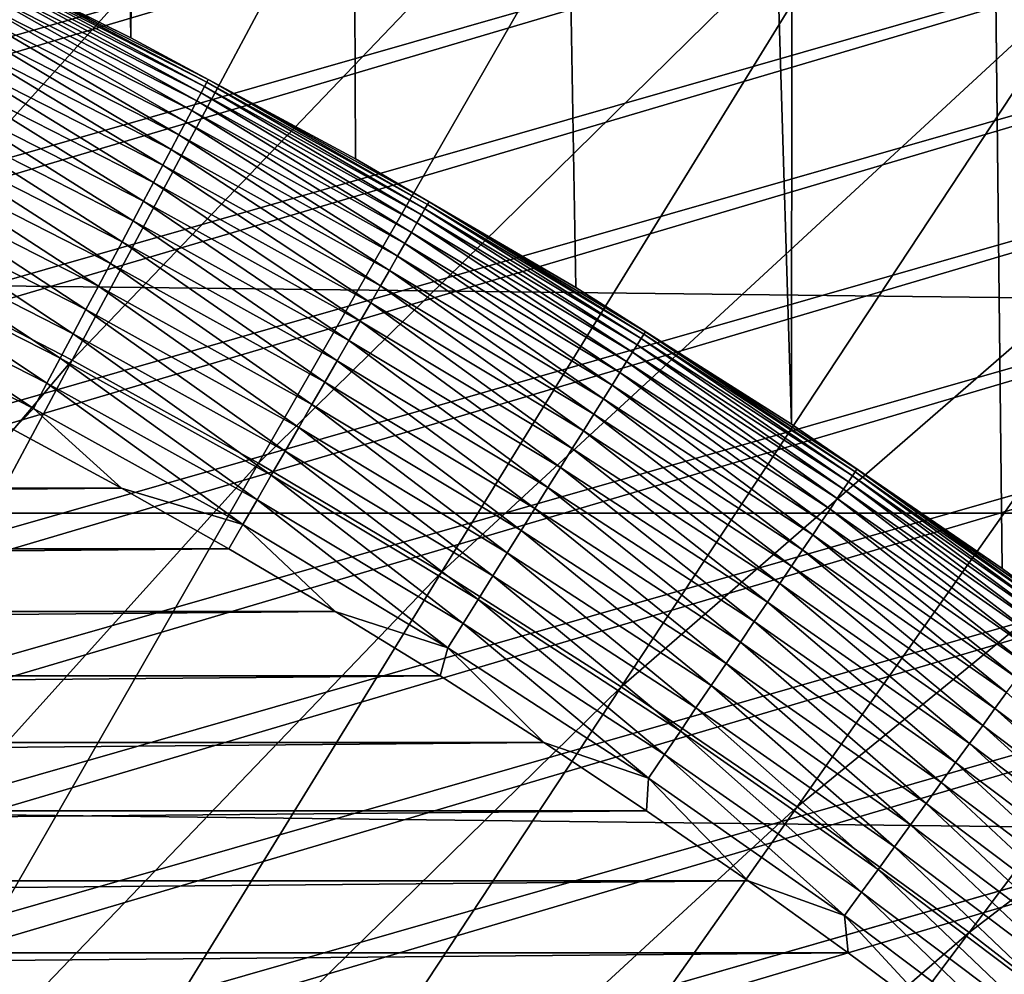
# Model space of a CAD drawing. Header units: millimetres. Extents: x -50 to 50, y -50 to 50.
# Tile 395 of 562: x 4 to 5.2, y 6.8 to 8. Entities that reach past the tile are written whole.
import ezdxf

# ---------------------------------------------------------------- set-up
doc = ezdxf.new("R2010")
doc.units = ezdxf.units.MM
doc.header["$LTSCALE"] = 65.185185
for name, color, linetype in [('1', 7, 'CONTINUOUS'), ('2', 7, 'CONTINUOUS'), ('25', 7, 'CONTINUOUS'), ('3', 7, 'CONTINUOUS'), ('36', 7, 'CONTINUOUS'), ('4', 7, 'CONTINUOUS'), ('89', 7, 'CONTINUOUS')]:
    doc.layers.add(name, color=color, linetype=linetype)

msp = doc.modelspace()

# ---------------------------------------------------------------- linework, layer by layer
at = {"layer": '1', "color": 7, "linetype": 'Continuous', "true_color": 0xf5f5f5}
for points in [[(-28.117, 8.062), (28.297, 7.4054), (-28.297, 7.4054), (-28.117, 8.062)], [(28.117, 8.062), (28.297, 7.4054), (-28.117, 8.062), (28.117, 8.062)], [(-28.297, 7.4054), (28.4617, 6.7451), (-28.4617, 6.7451), (-28.297, 7.4054)], [(28.297, 7.4054), (28.4617, 6.7451), (-28.297, 7.4054), (28.297, 7.4054)]]:
    msp.add_3dface(points, dxfattribs=at)
at = {"layer": '2', "color": 7, "linetype": 'Continuous', "true_color": 0xf5f5f5}
for points in [[(3.8435, 8.138, 4.3), (4.1283, 7.9973, 4.3), (3.6366, 29.0231, 4.3), (3.8435, 8.138, 4.3)], [(3.6366, 29.0231, 4.3), (4.1283, 7.9973, 4.3), (4.3054, 28.9314, 4.3), (3.6366, 29.0231, 4.3)], [(4.1283, 7.9973, 4.3), (4.408, 7.8467, 4.3), (4.3054, 28.9314, 4.3), (4.1283, 7.9973, 4.3)], [(4.6822, 7.6862, 4.3), (4.9505, 7.5162, 4.3), (4.3054, 28.9314, 4.3), (4.6822, 7.6862, 4.3)], [(4.3054, 28.9314, 4.3), (4.9505, 7.5162, 4.3), (4.972, 28.8243, 4.3), (4.3054, 28.9314, 4.3)], [(4.408, 7.8467, 4.3), (4.6822, 7.6862, 4.3), (4.3054, 28.9314, 4.3), (4.408, 7.8467, 4.3)], [(4.9505, 7.5162, 4.3), (5.2127, 7.3367, 4.3), (4.972, 28.8243, 4.3), (4.9505, 7.5162, 4.3)], [(5.2127, 7.3367, 4.3), (5.4683, 7.1482, 4.3), (4.972, 28.8243, 4.3), (5.2127, 7.3367, 4.3)], [(4.972, 28.8243, 4.3), (5.4683, 7.1482, 4.3), (5.6358, 28.7019, 4.3), (4.972, 28.8243, 4.3)]]:
    msp.add_3dface(points, dxfattribs=at)
at = {"layer": '25', "color": 7, "linetype": 'Continuous', "true_color": 0xf5f5f5}
for points in [[(4.1283, 7.9973, 10.2), (3.8435, 8.138, 10.2), (3.9448, 8.088, 10.2357), (4.1283, 7.9973, 10.2)], [(3.9364, 8.0709, 10.341), (4.2157, 7.9286, 10.341), (3.9403, 8.0789, 10.3064), (3.9364, 8.0709, 10.341)], [(3.9403, 8.0789, 10.3064), (4.2199, 7.9364, 10.3064), (3.9431, 8.0846, 10.2712), (3.9403, 8.0789, 10.3064)], [(3.9403, 8.0789, 10.3064), (4.2157, 7.9286, 10.341), (4.2199, 7.9364, 10.3064), (3.9403, 8.0789, 10.3064)], [(3.9431, 8.0846, 10.2712), (4.2229, 7.942, 10.2712), (3.9448, 8.088, 10.2357), (3.9431, 8.0846, 10.2712)], [(3.9431, 8.0846, 10.2712), (4.2199, 7.9364, 10.3064), (4.2229, 7.942, 10.2712), (3.9431, 8.0846, 10.2712)], [(3.9448, 8.088, 10.2357), (4.2229, 7.942, 10.2712), (4.2246, 7.9454, 10.2357), (3.9448, 8.088, 10.2357)], [(4.1283, 7.9973, 10.2), (3.9448, 8.088, 10.2357), (4.2246, 7.9454, 10.2357), (4.1283, 7.9973, 10.2)], [(3.9315, 8.0608, 10.3749), (4.2104, 7.9186, 10.3749), (3.9364, 8.0709, 10.341), (3.9315, 8.0608, 10.3749)], [(3.9364, 8.0709, 10.341), (4.2104, 7.9186, 10.3749), (4.2157, 7.9286, 10.341), (3.9364, 8.0709, 10.341)], [(3.9255, 8.0485, 10.4079), (4.204, 7.9066, 10.4079), (3.9315, 8.0608, 10.3749), (3.9255, 8.0485, 10.4079)], [(3.9315, 8.0608, 10.3749), (4.204, 7.9066, 10.4079), (4.2104, 7.9186, 10.3749), (3.9315, 8.0608, 10.3749)], [(3.9185, 8.0341, 10.4398), (4.1965, 7.8924, 10.4398), (3.9255, 8.0485, 10.4079), (3.9185, 8.0341, 10.4398)], [(3.9255, 8.0485, 10.4079), (4.1965, 7.8924, 10.4398), (4.204, 7.9066, 10.4079), (3.9255, 8.0485, 10.4079)], [(3.9105, 8.0177, 10.4705), (4.1879, 7.8763, 10.4705), (3.9185, 8.0341, 10.4398), (3.9105, 8.0177, 10.4705)], [(3.9185, 8.0341, 10.4398), (4.1879, 7.8763, 10.4705), (4.1965, 7.8924, 10.4398), (3.9185, 8.0341, 10.4398)], [(3.9015, 7.9994, 10.4999), (4.1783, 7.8583, 10.4999), (3.9105, 8.0177, 10.4705), (3.9015, 7.9994, 10.4999)], [(3.9105, 8.0177, 10.4705), (4.1783, 7.8583, 10.4999), (4.1879, 7.8763, 10.4705), (3.9105, 8.0177, 10.4705)], [(3.8917, 7.9792, 10.5277), (4.1678, 7.8385, 10.5277), (3.9015, 7.9994, 10.4999), (3.8917, 7.9792, 10.5277)], [(3.9015, 7.9994, 10.4999), (4.1678, 7.8385, 10.5277), (4.1783, 7.8583, 10.4999), (3.9015, 7.9994, 10.4999)], [(4.408, 7.8466, 10.2), (4.1283, 7.9973, 10.2), (4.2246, 7.9454, 10.2357), (4.408, 7.8466, 10.2)], [(3.881, 7.9573, 10.5538), (4.1564, 7.817, 10.5538), (3.8917, 7.9792, 10.5277), (3.881, 7.9573, 10.5538)], [(3.8917, 7.9792, 10.5277), (4.1564, 7.817, 10.5538), (4.1678, 7.8385, 10.5277), (3.8917, 7.9792, 10.5277)], [(3.8696, 7.9338, 10.5781), (4.1441, 7.7939, 10.5781), (3.881, 7.9573, 10.5538), (3.8696, 7.9338, 10.5781)], [(3.881, 7.9573, 10.5538), (4.1441, 7.7939, 10.5781), (4.1564, 7.817, 10.5538), (3.881, 7.9573, 10.5538)], [(4.2229, 7.942, 10.2712), (4.4975, 7.7898, 10.2712), (4.2246, 7.9454, 10.2357), (4.2229, 7.942, 10.2712)], [(4.2246, 7.9454, 10.2357), (4.4975, 7.7898, 10.2712), (4.4994, 7.7931, 10.2357), (4.2246, 7.9454, 10.2357)], [(4.408, 7.8466, 10.2), (4.2246, 7.9454, 10.2357), (4.4994, 7.7931, 10.2357), (4.408, 7.8466, 10.2)], [(3.8574, 7.9088, 10.6005), (4.131, 7.7693, 10.6005), (3.8696, 7.9338, 10.5781), (3.8574, 7.9088, 10.6005)], [(3.8696, 7.9338, 10.5781), (4.131, 7.7693, 10.6005), (4.1441, 7.7939, 10.5781), (3.8696, 7.9338, 10.5781)], [(4.2157, 7.9286, 10.341), (4.4899, 7.7767, 10.341), (4.2199, 7.9364, 10.3064), (4.2157, 7.9286, 10.341)], [(4.2199, 7.9364, 10.3064), (4.4943, 7.7843, 10.3064), (4.2229, 7.942, 10.2712), (4.2199, 7.9364, 10.3064)], [(4.2199, 7.9364, 10.3064), (4.4899, 7.7767, 10.341), (4.4943, 7.7843, 10.3064), (4.2199, 7.9364, 10.3064)], [(4.2229, 7.942, 10.2712), (4.4943, 7.7843, 10.3064), (4.4975, 7.7898, 10.2712), (4.2229, 7.942, 10.2712)], [(4.204, 7.9066, 10.4079), (4.4774, 7.755, 10.4079), (4.2104, 7.9186, 10.3749), (4.204, 7.9066, 10.4079)], [(4.2104, 7.9186, 10.3749), (4.4842, 7.7669, 10.3749), (4.2157, 7.9286, 10.341), (4.2104, 7.9186, 10.3749)], [(4.2104, 7.9186, 10.3749), (4.4774, 7.755, 10.4079), (4.4842, 7.7669, 10.3749), (4.2104, 7.9186, 10.3749)], [(4.2157, 7.9286, 10.341), (4.4842, 7.7669, 10.3749), (4.4899, 7.7767, 10.341), (4.2157, 7.9286, 10.341)], [(3.8445, 7.8824, 10.6209), (4.1172, 7.7434, 10.6209), (3.8574, 7.9088, 10.6005), (3.8445, 7.8824, 10.6209)], [(3.8574, 7.9088, 10.6005), (4.1172, 7.7434, 10.6209), (4.131, 7.7693, 10.6005), (3.8574, 7.9088, 10.6005)], [(4.1965, 7.8924, 10.4398), (4.4694, 7.7412, 10.4398), (4.204, 7.9066, 10.4079), (4.1965, 7.8924, 10.4398)], [(4.204, 7.9066, 10.4079), (4.4694, 7.7412, 10.4398), (4.4774, 7.755, 10.4079), (4.204, 7.9066, 10.4079)], [(3.831, 7.8547, 10.6391), (4.1028, 7.7162, 10.6391), (3.8445, 7.8824, 10.6209), (3.831, 7.8547, 10.6391)], [(3.8445, 7.8824, 10.6209), (4.1028, 7.7162, 10.6391), (4.1172, 7.7434, 10.6209), (3.8445, 7.8824, 10.6209)], [(4.1879, 7.8763, 10.4705), (4.4602, 7.7254, 10.4705), (4.1965, 7.8924, 10.4398), (4.1879, 7.8763, 10.4705)], [(4.1965, 7.8924, 10.4398), (4.4602, 7.7254, 10.4705), (4.4694, 7.7412, 10.4398), (4.1965, 7.8924, 10.4398)], [(4.1783, 7.8583, 10.4999), (4.45, 7.7077, 10.4999), (4.1879, 7.8763, 10.4705), (4.1783, 7.8583, 10.4999)], [(4.1879, 7.8763, 10.4705), (4.45, 7.7077, 10.4999), (4.4602, 7.7254, 10.4705), (4.1879, 7.8763, 10.4705)], [(4.1678, 7.8385, 10.5277), (4.4388, 7.6883, 10.5277), (4.1783, 7.8583, 10.4999), (4.1678, 7.8385, 10.5277)], [(4.1783, 7.8583, 10.4999), (4.4388, 7.6883, 10.5277), (4.45, 7.7077, 10.4999), (4.1783, 7.8583, 10.4999)], [(3.817, 7.826, 10.655), (4.0878, 7.688, 10.655), (3.831, 7.8547, 10.6391), (3.817, 7.826, 10.655)], [(3.831, 7.8547, 10.6391), (4.0878, 7.688, 10.655), (4.1028, 7.7162, 10.6391), (3.831, 7.8547, 10.6391)], [(4.6822, 7.6862, 10.2), (4.408, 7.8466, 10.2), (4.4994, 7.7931, 10.2357), (4.6822, 7.6862, 10.2)], [(4.1564, 7.817, 10.5538), (4.4267, 7.6672, 10.5538), (4.1678, 7.8385, 10.5277), (4.1564, 7.817, 10.5538)], [(4.1678, 7.8385, 10.5277), (4.4267, 7.6672, 10.5538), (4.4388, 7.6883, 10.5277), (4.1678, 7.8385, 10.5277)], [(3.8025, 7.7963, 10.6687), (4.0723, 7.6589, 10.6687), (3.817, 7.826, 10.655), (3.8025, 7.7963, 10.6687)], [(3.817, 7.826, 10.655), (4.0723, 7.6589, 10.6687), (4.0878, 7.688, 10.655), (3.817, 7.826, 10.655)], [(4.1441, 7.7939, 10.5781), (4.4136, 7.6445, 10.5781), (4.1564, 7.817, 10.5538), (4.1441, 7.7939, 10.5781)], [(4.1564, 7.817, 10.5538), (4.4136, 7.6445, 10.5781), (4.4267, 7.6672, 10.5538), (4.1564, 7.817, 10.5538)], [(3.7877, 7.7658, 10.6799), (4.0564, 7.6289, 10.6799), (3.8025, 7.7963, 10.6687), (3.7877, 7.7658, 10.6799)], [(3.8025, 7.7963, 10.6687), (4.0564, 7.6289, 10.6799), (4.0723, 7.6589, 10.6687), (3.8025, 7.7963, 10.6687)], [(4.131, 7.7693, 10.6005), (4.3996, 7.6204, 10.6005), (4.1441, 7.7939, 10.5781), (4.131, 7.7693, 10.6005)], [(4.1441, 7.7939, 10.5781), (4.3996, 7.6204, 10.6005), (4.4136, 7.6445, 10.5781), (4.1441, 7.7939, 10.5781)], [(4.4899, 7.7767, 10.341), (4.7585, 7.6152, 10.341), (4.4943, 7.7843, 10.3064), (4.4899, 7.7767, 10.341)], [(4.4943, 7.7843, 10.3064), (4.7632, 7.6227, 10.3064), (4.4975, 7.7898, 10.2712), (4.4943, 7.7843, 10.3064)], [(4.4943, 7.7843, 10.3064), (4.7585, 7.6152, 10.341), (4.7632, 7.6227, 10.3064), (4.4943, 7.7843, 10.3064)], [(4.4975, 7.7898, 10.2712), (4.7666, 7.6281, 10.2712), (4.4994, 7.7931, 10.2357), (4.4975, 7.7898, 10.2712)], [(4.4975, 7.7898, 10.2712), (4.7632, 7.6227, 10.3064), (4.7666, 7.6281, 10.2712), (4.4975, 7.7898, 10.2712)], [(4.4994, 7.7931, 10.2357), (4.7666, 7.6281, 10.2712), (4.7686, 7.6314, 10.2357), (4.4994, 7.7931, 10.2357)], [(4.6822, 7.6862, 10.2), (4.4994, 7.7931, 10.2357), (4.7686, 7.6314, 10.2357), (4.6822, 7.6862, 10.2)], [(4.4842, 7.7669, 10.3749), (4.7525, 7.6057, 10.3749), (4.4899, 7.7767, 10.341), (4.4842, 7.7669, 10.3749)], [(4.4899, 7.7767, 10.341), (4.7525, 7.6057, 10.3749), (4.7585, 7.6152, 10.341), (4.4899, 7.7767, 10.341)], [(3.7725, 7.7347, 10.6887), (4.0401, 7.5983, 10.6887), (3.7877, 7.7658, 10.6799), (3.7725, 7.7347, 10.6887)], [(3.7877, 7.7658, 10.6799), (4.0401, 7.5983, 10.6887), (4.0564, 7.6289, 10.6799), (3.7877, 7.7658, 10.6799)], [(4.1172, 7.7434, 10.6209), (4.385, 7.595, 10.6209), (4.131, 7.7693, 10.6005), (4.1172, 7.7434, 10.6209)], [(4.131, 7.7693, 10.6005), (4.385, 7.595, 10.6209), (4.3996, 7.6204, 10.6005), (4.131, 7.7693, 10.6005)], [(4.4774, 7.755, 10.4079), (4.7453, 7.5941, 10.4079), (4.4842, 7.7669, 10.3749), (4.4774, 7.755, 10.4079)], [(4.4842, 7.7669, 10.3749), (4.7453, 7.5941, 10.4079), (4.7525, 7.6057, 10.3749), (4.4842, 7.7669, 10.3749)], [(4.4694, 7.7412, 10.4398), (4.7368, 7.5805, 10.4398), (4.4774, 7.755, 10.4079), (4.4694, 7.7412, 10.4398)], [(4.4774, 7.755, 10.4079), (4.7368, 7.5805, 10.4398), (4.7453, 7.5941, 10.4079), (4.4774, 7.755, 10.4079)], [(3.7571, 7.7031, 10.695), (4.0236, 7.5673, 10.695), (3.7725, 7.7347, 10.6887), (3.7571, 7.7031, 10.695)], [(3.7725, 7.7347, 10.6887), (4.0236, 7.5673, 10.695), (4.0401, 7.5983, 10.6887), (3.7725, 7.7347, 10.6887)], [(4.1028, 7.7162, 10.6391), (4.3696, 7.5684, 10.6391), (4.1172, 7.7434, 10.6209), (4.1028, 7.7162, 10.6391)], [(4.1172, 7.7434, 10.6209), (4.3696, 7.5684, 10.6391), (4.385, 7.595, 10.6209), (4.1172, 7.7434, 10.6209)], [(4.4602, 7.7254, 10.4705), (4.7271, 7.565, 10.4705), (4.4694, 7.7412, 10.4398), (4.4602, 7.7254, 10.4705)], [(4.4694, 7.7412, 10.4398), (4.7271, 7.565, 10.4705), (4.7368, 7.5805, 10.4398), (4.4694, 7.7412, 10.4398)], [(4.45, 7.7077, 10.4999), (4.7163, 7.5477, 10.4999), (4.4602, 7.7254, 10.4705), (4.45, 7.7077, 10.4999)], [(4.4602, 7.7254, 10.4705), (4.7163, 7.5477, 10.4999), (4.7271, 7.565, 10.4705), (4.4602, 7.7254, 10.4705)], [(4.0878, 7.688, 10.655), (4.3536, 7.5407, 10.655), (4.1028, 7.7162, 10.6391), (4.0878, 7.688, 10.655)], [(4.1028, 7.7162, 10.6391), (4.3536, 7.5407, 10.655), (4.3696, 7.5684, 10.6391), (4.1028, 7.7162, 10.6391)], [(3.7415, 7.6712, 10.6988), (4.0069, 7.5359, 10.6988), (3.7571, 7.7031, 10.695), (3.7415, 7.6712, 10.6988)], [(3.7571, 7.7031, 10.695), (4.0069, 7.5359, 10.6988), (4.0236, 7.5673, 10.695), (3.7571, 7.7031, 10.695)], [(4.4388, 7.6883, 10.5277), (4.7044, 7.5287, 10.5277), (4.45, 7.7077, 10.4999), (4.4388, 7.6883, 10.5277)], [(4.45, 7.7077, 10.4999), (4.7044, 7.5287, 10.5277), (4.7163, 7.5477, 10.4999), (4.45, 7.7077, 10.4999)], [(4.0723, 7.6589, 10.6687), (4.3371, 7.5121, 10.6687), (4.0878, 7.688, 10.655), (4.0723, 7.6589, 10.6687)], [(4.0878, 7.688, 10.655), (4.3371, 7.5121, 10.6687), (4.3536, 7.5407, 10.655), (4.0878, 7.688, 10.655)], [(4.4267, 7.6672, 10.5538), (4.6915, 7.508, 10.5538), (4.4388, 7.6883, 10.5277), (4.4267, 7.6672, 10.5538)], [(4.4388, 7.6883, 10.5277), (4.6915, 7.508, 10.5538), (4.7044, 7.5287, 10.5277), (4.4388, 7.6883, 10.5277)], [(4.9505, 7.5162, 10.2), (4.6822, 7.6862, 10.2), (4.7686, 7.6314, 10.2357), (4.9505, 7.5162, 10.2)], [(3.7415, 7.6712, 10.6988), (3.9816, 7.5098, 10.7), (4.0069, 7.5359, 10.6988), (3.7415, 7.6712, 10.6988)], [(4.4136, 7.6445, 10.5781), (4.6777, 7.4858, 10.5781), (4.4267, 7.6672, 10.5538), (4.4136, 7.6445, 10.5781)], [(4.4267, 7.6672, 10.5538), (4.6777, 7.4858, 10.5781), (4.6915, 7.508, 10.5538), (4.4267, 7.6672, 10.5538)], [(4.0564, 7.6289, 10.6799), (4.3201, 7.4827, 10.6799), (4.0723, 7.6589, 10.6687), (4.0564, 7.6289, 10.6799)], [(4.0723, 7.6589, 10.6687), (4.3201, 7.4827, 10.6799), (4.3371, 7.5121, 10.6687), (4.0723, 7.6589, 10.6687)], [(4.3996, 7.6204, 10.6005), (4.6629, 7.4622, 10.6005), (4.4136, 7.6445, 10.5781), (4.3996, 7.6204, 10.6005)], [(4.4136, 7.6445, 10.5781), (4.6629, 7.4622, 10.6005), (4.6777, 7.4858, 10.5781), (4.4136, 7.6445, 10.5781)], [(4.0401, 7.5983, 10.6887), (4.3028, 7.4527, 10.6887), (4.0564, 7.6289, 10.6799), (4.0401, 7.5983, 10.6887)], [(4.0564, 7.6289, 10.6799), (4.3028, 7.4527, 10.6887), (4.3201, 7.4827, 10.6799), (4.0564, 7.6289, 10.6799)], [(4.7632, 7.6227, 10.3064), (5.0263, 7.4519, 10.3064), (4.7666, 7.6281, 10.2712), (4.7632, 7.6227, 10.3064)], [(4.7666, 7.6281, 10.2712), (5.0299, 7.4571, 10.2712), (4.7686, 7.6314, 10.2357), (4.7666, 7.6281, 10.2712)], [(4.7666, 7.6281, 10.2712), (5.0263, 7.4519, 10.3064), (5.0299, 7.4571, 10.2712), (4.7666, 7.6281, 10.2712)], [(4.7686, 7.6314, 10.2357), (5.0299, 7.4571, 10.2712), (5.032, 7.4603, 10.2357), (4.7686, 7.6314, 10.2357)], [(4.9505, 7.5162, 10.2), (4.7686, 7.6314, 10.2357), (5.032, 7.4603, 10.2357), (4.9505, 7.5162, 10.2)], [(4.385, 7.595, 10.6209), (4.6474, 7.4373, 10.6209), (4.3996, 7.6204, 10.6005), (4.385, 7.595, 10.6209)], [(4.3996, 7.6204, 10.6005), (4.6474, 7.4373, 10.6209), (4.6629, 7.4622, 10.6005), (4.3996, 7.6204, 10.6005)], [(4.7525, 7.6057, 10.3749), (5.0151, 7.4352, 10.3749), (4.7585, 7.6152, 10.341), (4.7525, 7.6057, 10.3749)], [(4.7585, 7.6152, 10.341), (5.0214, 7.4445, 10.341), (4.7632, 7.6227, 10.3064), (4.7585, 7.6152, 10.341)], [(4.7585, 7.6152, 10.341), (5.0151, 7.4352, 10.3749), (5.0214, 7.4445, 10.341), (4.7585, 7.6152, 10.341)], [(4.7632, 7.6227, 10.3064), (5.0214, 7.4445, 10.341), (5.0263, 7.4519, 10.3064), (4.7632, 7.6227, 10.3064)], [(4.7453, 7.5941, 10.4079), (5.0074, 7.4238, 10.4079), (4.7525, 7.6057, 10.3749), (4.7453, 7.5941, 10.4079)], [(4.7525, 7.6057, 10.3749), (5.0074, 7.4238, 10.4079), (5.0151, 7.4352, 10.3749), (4.7525, 7.6057, 10.3749)], [(4.0236, 7.5673, 10.695), (4.2852, 7.4223, 10.695), (4.0401, 7.5983, 10.6887), (4.0236, 7.5673, 10.695)], [(4.0401, 7.5983, 10.6887), (4.2852, 7.4223, 10.695), (4.3028, 7.4527, 10.6887), (4.0401, 7.5983, 10.6887)], [(4.3696, 7.5684, 10.6391), (4.6311, 7.4112, 10.6391), (4.385, 7.595, 10.6209), (4.3696, 7.5684, 10.6391)], [(4.385, 7.595, 10.6209), (4.6311, 7.4112, 10.6391), (4.6474, 7.4373, 10.6209), (4.385, 7.595, 10.6209)], [(4.7368, 7.5805, 10.4398), (4.9985, 7.4105, 10.4398), (4.7453, 7.5941, 10.4079), (4.7368, 7.5805, 10.4398)], [(4.7453, 7.5941, 10.4079), (4.9985, 7.4105, 10.4398), (5.0074, 7.4238, 10.4079), (4.7453, 7.5941, 10.4079)], [(4.7271, 7.565, 10.4705), (4.9883, 7.3954, 10.4705), (4.7368, 7.5805, 10.4398), (4.7271, 7.565, 10.4705)], [(4.7368, 7.5805, 10.4398), (4.9883, 7.3954, 10.4705), (4.9985, 7.4105, 10.4398), (4.7368, 7.5805, 10.4398)], [(4.0069, 7.5359, 10.6988), (4.2675, 7.3915, 10.6988), (4.0236, 7.5673, 10.695), (4.0069, 7.5359, 10.6988)], [(4.0236, 7.5673, 10.695), (4.2675, 7.3915, 10.6988), (4.2852, 7.4223, 10.695), (4.0236, 7.5673, 10.695)], [(4.3536, 7.5407, 10.655), (4.6141, 7.3841, 10.655), (4.3696, 7.5684, 10.6391), (4.3536, 7.5407, 10.655)], [(4.3696, 7.5684, 10.6391), (4.6141, 7.3841, 10.655), (4.6311, 7.4112, 10.6391), (4.3696, 7.5684, 10.6391)], [(4.7163, 7.5477, 10.4999), (4.9769, 7.3785, 10.4999), (4.7271, 7.565, 10.4705), (4.7163, 7.5477, 10.4999)], [(4.7271, 7.565, 10.4705), (4.9769, 7.3785, 10.4999), (4.9883, 7.3954, 10.4705), (4.7271, 7.565, 10.4705)], [(4.3371, 7.5121, 10.6687), (4.5966, 7.3561, 10.6687), (4.3536, 7.5407, 10.655), (4.3371, 7.5121, 10.6687)], [(4.3536, 7.5407, 10.655), (4.5966, 7.3561, 10.6687), (4.6141, 7.3841, 10.655), (4.3536, 7.5407, 10.655)], [(4.7044, 7.5287, 10.5277), (4.9643, 7.3599, 10.5277), (4.7163, 7.5477, 10.4999), (4.7044, 7.5287, 10.5277)], [(4.7163, 7.5477, 10.4999), (4.9643, 7.3599, 10.5277), (4.9769, 7.3785, 10.4999), (4.7163, 7.5477, 10.4999)], [(3.9816, 7.5098, 10.7), (4.1165, 7.4367, 10.7), (4.0069, 7.5359, 10.6988), (3.9816, 7.5098, 10.7)], [(4.0069, 7.5359, 10.6988), (4.1165, 7.4367, 10.7), (4.2675, 7.3915, 10.6988), (4.0069, 7.5359, 10.6988)], [(4.6915, 7.508, 10.5538), (4.9507, 7.3397, 10.5538), (4.7044, 7.5287, 10.5277), (4.6915, 7.508, 10.5538)], [(4.7044, 7.5287, 10.5277), (4.9507, 7.3397, 10.5538), (4.9643, 7.3599, 10.5277), (4.7044, 7.5287, 10.5277)], [(5.2127, 7.3368, 10.2), (4.9505, 7.5162, 10.2), (5.032, 7.4603, 10.2357), (5.2127, 7.3368, 10.2)], [(4.3201, 7.4827, 10.6799), (4.5787, 7.3274, 10.6799), (4.3371, 7.5121, 10.6687), (4.3201, 7.4827, 10.6799)], [(4.3371, 7.5121, 10.6687), (4.5787, 7.3274, 10.6799), (4.5966, 7.3561, 10.6687), (4.3371, 7.5121, 10.6687)], [(4.6777, 7.4858, 10.5781), (4.9361, 7.318, 10.5781), (4.6915, 7.508, 10.5538), (4.6777, 7.4858, 10.5781)], [(4.6915, 7.508, 10.5538), (4.9361, 7.318, 10.5781), (4.9507, 7.3397, 10.5538), (4.6915, 7.508, 10.5538)], [(4.3028, 7.4527, 10.6887), (4.5603, 7.298, 10.6887), (4.3201, 7.4827, 10.6799), (4.3028, 7.4527, 10.6887)], [(4.3201, 7.4827, 10.6799), (4.5603, 7.298, 10.6887), (4.5787, 7.3274, 10.6799), (4.3201, 7.4827, 10.6799)], [(4.6629, 7.4622, 10.6005), (4.9205, 7.2949, 10.6005), (4.6777, 7.4858, 10.5781), (4.6629, 7.4622, 10.6005)], [(4.6777, 7.4858, 10.5781), (4.9205, 7.2949, 10.6005), (4.9361, 7.318, 10.5781), (4.6777, 7.4858, 10.5781)], [(4.2852, 7.4223, 10.695), (4.5417, 7.2682, 10.695), (4.3028, 7.4527, 10.6887), (4.2852, 7.4223, 10.695)], [(4.3028, 7.4527, 10.6887), (4.5417, 7.2682, 10.695), (4.5603, 7.298, 10.6887), (4.3028, 7.4527, 10.6887)], [(4.6474, 7.4373, 10.6209), (4.9041, 7.2706, 10.6209), (4.6629, 7.4622, 10.6005), (4.6474, 7.4373, 10.6209)], [(4.6629, 7.4622, 10.6005), (4.9041, 7.2706, 10.6209), (4.9205, 7.2949, 10.6005), (4.6629, 7.4622, 10.6005)], [(5.0263, 7.4519, 10.3064), (5.2833, 7.2719, 10.3064), (5.0299, 7.4571, 10.2712), (5.0263, 7.4519, 10.3064)], [(5.0299, 7.4571, 10.2712), (5.2871, 7.277, 10.2712), (5.032, 7.4603, 10.2357), (5.0299, 7.4571, 10.2712)], [(5.0299, 7.4571, 10.2712), (5.2833, 7.2719, 10.3064), (5.2871, 7.277, 10.2712), (5.0299, 7.4571, 10.2712)], [(5.032, 7.4603, 10.2357), (5.2871, 7.277, 10.2712), (5.2893, 7.2801, 10.2357), (5.032, 7.4603, 10.2357)], [(5.2127, 7.3368, 10.2), (5.032, 7.4603, 10.2357), (5.2893, 7.2801, 10.2357), (5.2127, 7.3368, 10.2)], [(5.0151, 7.4352, 10.3749), (5.2715, 7.2556, 10.3749), (5.0214, 7.4445, 10.341), (5.0151, 7.4352, 10.3749)], [(5.0214, 7.4445, 10.341), (5.2781, 7.2647, 10.341), (5.0263, 7.4519, 10.3064), (5.0214, 7.4445, 10.341)], [(5.0214, 7.4445, 10.341), (5.2715, 7.2556, 10.3749), (5.2781, 7.2647, 10.341), (5.0214, 7.4445, 10.341)], [(5.0263, 7.4519, 10.3064), (5.2781, 7.2647, 10.341), (5.2833, 7.2719, 10.3064), (5.0263, 7.4519, 10.3064)], [(4.1165, 7.4367, 10.7), (4.2501, 7.3611, 10.7), (4.2675, 7.3915, 10.6988), (4.1165, 7.4367, 10.7)], [(4.6311, 7.4112, 10.6391), (4.8869, 7.2451, 10.6391), (4.6474, 7.4373, 10.6209), (4.6311, 7.4112, 10.6391)], [(4.6474, 7.4373, 10.6209), (4.8869, 7.2451, 10.6391), (4.9041, 7.2706, 10.6209), (4.6474, 7.4373, 10.6209)], [(5.0074, 7.4238, 10.4079), (5.2635, 7.2445, 10.4079), (5.0151, 7.4352, 10.3749), (5.0074, 7.4238, 10.4079)], [(5.0151, 7.4352, 10.3749), (5.2635, 7.2445, 10.4079), (5.2715, 7.2556, 10.3749), (5.0151, 7.4352, 10.3749)], [(4.2675, 7.3915, 10.6988), (4.5228, 7.2381, 10.6988), (4.2852, 7.4223, 10.695), (4.2675, 7.3915, 10.6988)], [(4.2852, 7.4223, 10.695), (4.5228, 7.2381, 10.6988), (4.5417, 7.2682, 10.695), (4.2852, 7.4223, 10.695)], [(4.9985, 7.4105, 10.4398), (5.2541, 7.2316, 10.4398), (5.0074, 7.4238, 10.4079), (4.9985, 7.4105, 10.4398)], [(5.0074, 7.4238, 10.4079), (5.2541, 7.2316, 10.4398), (5.2635, 7.2445, 10.4079), (5.0074, 7.4238, 10.4079)], [(4.6141, 7.3841, 10.655), (4.869, 7.2186, 10.655), (4.6311, 7.4112, 10.6391), (4.6141, 7.3841, 10.655)], [(4.6311, 7.4112, 10.6391), (4.869, 7.2186, 10.655), (4.8869, 7.2451, 10.6391), (4.6311, 7.4112, 10.6391)], [(4.9883, 7.3954, 10.4705), (5.2433, 7.2168, 10.4705), (4.9985, 7.4105, 10.4398), (4.9883, 7.3954, 10.4705)], [(4.9985, 7.4105, 10.4398), (5.2433, 7.2168, 10.4705), (5.2541, 7.2316, 10.4398), (4.9985, 7.4105, 10.4398)], [(4.2501, 7.3611, 10.7), (4.3823, 7.2832, 10.7), (4.2675, 7.3915, 10.6988), (4.2501, 7.3611, 10.7)], [(4.2675, 7.3915, 10.6988), (4.3823, 7.2832, 10.7), (4.5228, 7.2381, 10.6988), (4.2675, 7.3915, 10.6988)], [(4.9769, 7.3785, 10.4999), (5.2313, 7.2003, 10.4999), (4.9883, 7.3954, 10.4705), (4.9769, 7.3785, 10.4999)], [(4.9883, 7.3954, 10.4705), (5.2313, 7.2003, 10.4999), (5.2433, 7.2168, 10.4705), (4.9883, 7.3954, 10.4705)], [(4.5966, 7.3561, 10.6687), (4.8505, 7.1912, 10.6687), (4.6141, 7.3841, 10.655), (4.5966, 7.3561, 10.6687)], [(4.6141, 7.3841, 10.655), (4.8505, 7.1912, 10.6687), (4.869, 7.2186, 10.655), (4.6141, 7.3841, 10.655)], [(4.9643, 7.3599, 10.5277), (5.2182, 7.1822, 10.5277), (4.9769, 7.3785, 10.4999), (4.9643, 7.3599, 10.5277)], [(4.9769, 7.3785, 10.4999), (5.2182, 7.1822, 10.5277), (5.2313, 7.2003, 10.4999), (4.9769, 7.3785, 10.4999)], [(4.5787, 7.3274, 10.6799), (4.8316, 7.1631, 10.6799), (4.5966, 7.3561, 10.6687), (4.5787, 7.3274, 10.6799)], [(4.5966, 7.3561, 10.6687), (4.8316, 7.1631, 10.6799), (4.8505, 7.1912, 10.6687), (4.5966, 7.3561, 10.6687)], [(4.9507, 7.3397, 10.5538), (5.2038, 7.1625, 10.5538), (4.9643, 7.3599, 10.5277), (4.9507, 7.3397, 10.5538)], [(4.9643, 7.3599, 10.5277), (5.2038, 7.1625, 10.5538), (5.2182, 7.1822, 10.5277), (4.9643, 7.3599, 10.5277)], [(4.9361, 7.318, 10.5781), (5.1885, 7.1413, 10.5781), (4.9507, 7.3397, 10.5538), (4.9361, 7.318, 10.5781)], [(4.9507, 7.3397, 10.5538), (5.1885, 7.1413, 10.5781), (5.2038, 7.1625, 10.5538), (4.9507, 7.3397, 10.5538)], [(5.4683, 7.1482, 10.2), (5.2127, 7.3368, 10.2), (5.2893, 7.2801, 10.2357), (5.4683, 7.1482, 10.2)], [(4.5603, 7.298, 10.6887), (4.8122, 7.1344, 10.6887), (4.5787, 7.3274, 10.6799), (4.5603, 7.298, 10.6887)], [(4.5787, 7.3274, 10.6799), (4.8122, 7.1344, 10.6887), (4.8316, 7.1631, 10.6799), (4.5787, 7.3274, 10.6799)], [(4.9205, 7.2949, 10.6005), (5.1721, 7.1188, 10.6005), (4.9361, 7.318, 10.5781), (4.9205, 7.2949, 10.6005)], [(4.9361, 7.318, 10.5781), (5.1721, 7.1188, 10.6005), (5.1885, 7.1413, 10.5781), (4.9361, 7.318, 10.5781)], [(4.5417, 7.2682, 10.695), (4.7926, 7.1053, 10.695), (4.5603, 7.298, 10.6887), (4.5417, 7.2682, 10.695)], [(4.5603, 7.298, 10.6887), (4.7926, 7.1053, 10.695), (4.8122, 7.1344, 10.6887), (4.5603, 7.298, 10.6887)], [(4.9041, 7.2706, 10.6209), (5.1548, 7.095, 10.6209), (4.9205, 7.2949, 10.6005), (4.9041, 7.2706, 10.6209)], [(4.9205, 7.2949, 10.6005), (5.1548, 7.095, 10.6209), (5.1721, 7.1188, 10.6005), (4.9205, 7.2949, 10.6005)], [(4.3823, 7.2832, 10.7), (4.5131, 7.2029, 10.7), (4.5228, 7.2381, 10.6988), (4.3823, 7.2832, 10.7)], [(4.5228, 7.2381, 10.6988), (4.7727, 7.0758, 10.6988), (4.5417, 7.2682, 10.695), (4.5228, 7.2381, 10.6988)], [(4.5417, 7.2682, 10.695), (4.7727, 7.0758, 10.6988), (4.7926, 7.1053, 10.695), (4.5417, 7.2682, 10.695)], [(4.8869, 7.2451, 10.6391), (5.1368, 7.0701, 10.6391), (4.9041, 7.2706, 10.6209), (4.8869, 7.2451, 10.6391)], [(4.9041, 7.2706, 10.6209), (5.1368, 7.0701, 10.6391), (5.1548, 7.095, 10.6209), (4.9041, 7.2706, 10.6209)], [(4.869, 7.2186, 10.655), (5.118, 7.0443, 10.655), (4.8869, 7.2451, 10.6391), (4.869, 7.2186, 10.655)], [(4.8869, 7.2451, 10.6391), (5.118, 7.0443, 10.655), (5.1368, 7.0701, 10.6391), (4.8869, 7.2451, 10.6391)], [(4.5131, 7.2029, 10.7), (4.6424, 7.1202, 10.7), (4.5228, 7.2381, 10.6988), (4.5131, 7.2029, 10.7)], [(4.5228, 7.2381, 10.6988), (4.6424, 7.1202, 10.7), (4.7727, 7.0758, 10.6988), (4.5228, 7.2381, 10.6988)], [(4.8505, 7.1912, 10.6687), (5.0986, 7.0176, 10.6687), (4.869, 7.2186, 10.655), (4.8505, 7.1912, 10.6687)], [(4.869, 7.2186, 10.655), (5.0986, 7.0176, 10.6687), (5.118, 7.0443, 10.655), (4.869, 7.2186, 10.655)], [(4.8316, 7.1631, 10.6799), (5.0786, 6.9901, 10.6799), (4.8505, 7.1912, 10.6687), (4.8316, 7.1631, 10.6799)], [(4.8505, 7.1912, 10.6687), (5.0786, 6.9901, 10.6799), (5.0986, 7.0176, 10.6687), (4.8505, 7.1912, 10.6687)], [(5.2038, 7.1625, 10.5538), (5.4506, 6.9765, 10.5538), (5.2182, 7.1822, 10.5277), (5.2038, 7.1625, 10.5538)], [(4.8122, 7.1344, 10.6887), (5.0583, 6.9621, 10.6887), (4.8316, 7.1631, 10.6799), (4.8122, 7.1344, 10.6887)], [(4.8316, 7.1631, 10.6799), (5.0583, 6.9621, 10.6887), (5.0786, 6.9901, 10.6799), (4.8316, 7.1631, 10.6799)], [(5.1885, 7.1413, 10.5781), (5.4345, 6.9559, 10.5781), (5.2038, 7.1625, 10.5538), (5.1885, 7.1413, 10.5781)], [(5.2038, 7.1625, 10.5538), (5.4345, 6.9559, 10.5781), (5.4506, 6.9765, 10.5538), (5.2038, 7.1625, 10.5538)], [(4.7926, 7.1053, 10.695), (5.0376, 6.9337, 10.695), (4.8122, 7.1344, 10.6887), (4.7926, 7.1053, 10.695)], [(4.8122, 7.1344, 10.6887), (5.0376, 6.9337, 10.695), (5.0583, 6.9621, 10.6887), (4.8122, 7.1344, 10.6887)], [(5.1721, 7.1188, 10.6005), (5.4174, 6.9339, 10.6005), (5.1885, 7.1413, 10.5781), (5.1721, 7.1188, 10.6005)], [(5.1885, 7.1413, 10.5781), (5.4174, 6.9339, 10.6005), (5.4345, 6.9559, 10.5781), (5.1885, 7.1413, 10.5781)], [(4.6424, 7.1202, 10.7), (4.7702, 7.0352, 10.7), (4.7727, 7.0758, 10.6988), (4.6424, 7.1202, 10.7)], [(5.1548, 7.095, 10.6209), (5.3993, 6.9108, 10.6209), (5.1721, 7.1188, 10.6005), (5.1548, 7.095, 10.6209)], [(5.1721, 7.1188, 10.6005), (5.3993, 6.9108, 10.6209), (5.4174, 6.9339, 10.6005), (5.1721, 7.1188, 10.6005)], [(4.7727, 7.0758, 10.6988), (5.0167, 6.9049, 10.6988), (4.7926, 7.1053, 10.695), (4.7727, 7.0758, 10.6988)], [(4.7926, 7.1053, 10.695), (5.0167, 6.9049, 10.6988), (5.0376, 6.9337, 10.695), (4.7926, 7.1053, 10.695)], [(5.1368, 7.0701, 10.6391), (5.3804, 6.8866, 10.6391), (5.1548, 7.095, 10.6209), (5.1368, 7.0701, 10.6391)], [(5.1548, 7.095, 10.6209), (5.3804, 6.8866, 10.6391), (5.3993, 6.9108, 10.6209), (5.1548, 7.095, 10.6209)], [(4.7702, 7.0352, 10.7), (4.8964, 6.948, 10.7), (4.7727, 7.0758, 10.6988), (4.7702, 7.0352, 10.7)], [(4.7727, 7.0758, 10.6988), (4.8964, 6.948, 10.7), (5.0167, 6.9049, 10.6988), (4.7727, 7.0758, 10.6988)], [(5.118, 7.0443, 10.655), (5.3607, 6.8614, 10.655), (5.1368, 7.0701, 10.6391), (5.118, 7.0443, 10.655)], [(5.1368, 7.0701, 10.6391), (5.3607, 6.8614, 10.655), (5.3804, 6.8866, 10.6391), (5.1368, 7.0701, 10.6391)], [(5.0986, 7.0176, 10.6687), (5.3404, 6.8354, 10.6687), (5.118, 7.0443, 10.655), (5.0986, 7.0176, 10.6687)], [(5.118, 7.0443, 10.655), (5.3404, 6.8354, 10.6687), (5.3607, 6.8614, 10.655), (5.118, 7.0443, 10.655)], [(5.0786, 6.9901, 10.6799), (5.3195, 6.8086, 10.6799), (5.0986, 7.0176, 10.6687), (5.0786, 6.9901, 10.6799)], [(5.0986, 7.0176, 10.6687), (5.3195, 6.8086, 10.6799), (5.3404, 6.8354, 10.6687), (5.0986, 7.0176, 10.6687)], [(5.0583, 6.9621, 10.6887), (5.2982, 6.7813, 10.6887), (5.0786, 6.9901, 10.6799), (5.0583, 6.9621, 10.6887)], [(5.0786, 6.9901, 10.6799), (5.2982, 6.7813, 10.6887), (5.3195, 6.8086, 10.6799), (5.0786, 6.9901, 10.6799)], [(5.0376, 6.9337, 10.695), (5.2765, 6.7536, 10.695), (5.0583, 6.9621, 10.6887), (5.0376, 6.9337, 10.695)], [(5.0583, 6.9621, 10.6887), (5.2765, 6.7536, 10.695), (5.2982, 6.7813, 10.6887), (5.0583, 6.9621, 10.6887)], [(4.8964, 6.948, 10.7), (5.0211, 6.8585, 10.7), (5.0167, 6.9049, 10.6988), (4.8964, 6.948, 10.7)], [(5.0167, 6.9049, 10.6988), (5.2546, 6.7256, 10.6988), (5.0376, 6.9337, 10.695), (5.0167, 6.9049, 10.6988)], [(5.0376, 6.9337, 10.695), (5.2546, 6.7256, 10.6988), (5.2765, 6.7536, 10.695), (5.0376, 6.9337, 10.695)], [(5.0167, 6.9049, 10.6988), (5.1441, 6.7667, 10.7), (5.2546, 6.7256, 10.6988), (5.0167, 6.9049, 10.6988)], [(5.0211, 6.8585, 10.7), (5.1441, 6.7667, 10.7), (5.0167, 6.9049, 10.6988), (5.0211, 6.8585, 10.7)]]:
    msp.add_3dface(points, dxfattribs=at)
at = {"layer": '3', "color": 7, "linetype": 'Continuous', "true_color": 0xf5f5f5}
for points in [[(3.9816, 7.5098, 10.7), (-4.1165, 7.4367, 10.7), (4.1165, 7.4367, 10.7), (3.9816, 7.5098, 10.7)], [(-4.1165, 7.4367, 10.7), (-4.2501, 7.3611, 10.7), (4.1165, 7.4367, 10.7), (-4.1165, 7.4367, 10.7)], [(4.1165, 7.4367, 10.7), (-4.2501, 7.3611, 10.7), (4.2501, 7.3611, 10.7), (4.1165, 7.4367, 10.7)], [(-4.2501, 7.3611, 10.7), (-4.3823, 7.2832, 10.7), (4.2501, 7.3611, 10.7), (-4.2501, 7.3611, 10.7)], [(4.2501, 7.3611, 10.7), (-4.3823, 7.2832, 10.7), (4.3823, 7.2832, 10.7), (4.2501, 7.3611, 10.7)], [(-4.3823, 7.2832, 10.7), (-4.5131, 7.2029, 10.7), (4.3823, 7.2832, 10.7), (-4.3823, 7.2832, 10.7)], [(4.3823, 7.2832, 10.7), (-4.5131, 7.2029, 10.7), (4.5131, 7.2029, 10.7), (4.3823, 7.2832, 10.7)], [(4.5131, 7.2029, 10.7), (-4.6424, 7.1202, 10.7), (4.6424, 7.1202, 10.7), (4.5131, 7.2029, 10.7)], [(-4.5131, 7.2029, 10.7), (-4.6424, 7.1202, 10.7), (4.5131, 7.2029, 10.7), (-4.5131, 7.2029, 10.7)], [(-4.6424, 7.1202, 10.7), (-4.7702, 7.0352, 10.7), (4.6424, 7.1202, 10.7), (-4.6424, 7.1202, 10.7)], [(4.6424, 7.1202, 10.7), (-4.7702, 7.0352, 10.7), (4.7702, 7.0352, 10.7), (4.6424, 7.1202, 10.7)], [(-4.7702, 7.0352, 10.7), (-4.8964, 6.948, 10.7), (4.7702, 7.0352, 10.7), (-4.7702, 7.0352, 10.7)], [(4.7702, 7.0352, 10.7), (-4.8964, 6.948, 10.7), (4.8964, 6.948, 10.7), (4.7702, 7.0352, 10.7)], [(-4.8964, 6.948, 10.7), (-5.0211, 6.8585, 10.7), (4.8964, 6.948, 10.7), (-4.8964, 6.948, 10.7)], [(4.8964, 6.948, 10.7), (-5.0211, 6.8585, 10.7), (5.0211, 6.8585, 10.7), (4.8964, 6.948, 10.7)], [(-5.0211, 6.8585, 10.7), (-5.1441, 6.7667, 10.7), (5.0211, 6.8585, 10.7), (-5.0211, 6.8585, 10.7)], [(5.0211, 6.8585, 10.7), (-5.1441, 6.7667, 10.7), (5.1441, 6.7667, 10.7), (5.0211, 6.8585, 10.7)]]:
    msp.add_3dface(points, dxfattribs=at)
at = {"layer": '36', "color": 15, "linetype": 'Continuous', "true_color": 0xaf503c}
for points in [[(3.7524, 8.925, -16.9151), (4.0254, 8.8051, -16.9151), (3.3371, 7.9381, -17.0461), (3.7524, 8.925, -16.9151)], [(3.3371, 7.9381, -17.0461), (4.0254, 8.8051, -16.9151), (3.5799, 7.8315, -17.0461), (3.3371, 7.9381, -17.0461)], [(4.0254, 8.8051, -16.9151), (4.2945, 8.6769, -16.9151), (3.5799, 7.8315, -17.0461), (4.0254, 8.8051, -16.9151)], [(3.5799, 7.8315, -17.0461), (4.2945, 8.6769, -16.9151), (3.8192, 7.7175, -17.0461), (3.5799, 7.8315, -17.0461)], [(4.2945, 8.6769, -16.9151), (4.5596, 8.5405, -16.9151), (3.8192, 7.7175, -17.0461), (4.2945, 8.6769, -16.9151)], [(3.8192, 7.7175, -17.0461), (4.5596, 8.5405, -16.9151), (4.055, 7.5961, -17.0461), (3.8192, 7.7175, -17.0461)], [(4.5596, 8.5405, -16.9151), (4.8204, 8.3959, -16.9151), (4.055, 7.5961, -17.0461), (4.5596, 8.5405, -16.9151)], [(4.055, 7.5961, -17.0461), (4.8204, 8.3959, -16.9151), (4.2869, 7.4676, -17.0461), (4.055, 7.5961, -17.0461)], [(4.8204, 8.3959, -16.9151), (5.0766, 8.2434, -16.9151), (4.2869, 7.4676, -17.0461), (4.8204, 8.3959, -16.9151)], [(4.2869, 7.4676, -17.0461), (5.0766, 8.2434, -16.9151), (4.5148, 7.3319, -17.0461), (4.2869, 7.4676, -17.0461)], [(5.0766, 8.2434, -16.9151), (5.3279, 8.0831, -16.9151), (4.5148, 7.3319, -17.0461), (5.0766, 8.2434, -16.9151)], [(4.5148, 7.3319, -17.0461), (5.3279, 8.0831, -16.9151), (4.7384, 7.1893, -17.0461), (4.5148, 7.3319, -17.0461)], [(5.3279, 8.0831, -16.9151), (5.5743, 7.9151, -16.9151), (4.7384, 7.1893, -17.0461), (5.3279, 8.0831, -16.9151)], [(4.7384, 7.1893, -17.0461), (5.5743, 7.9151, -16.9151), (4.9574, 7.0399, -17.0461), (4.7384, 7.1893, -17.0461)], [(5.5743, 7.9151, -16.9151), (5.8153, 7.7396, -16.9151), (4.9574, 7.0399, -17.0461), (5.5743, 7.9151, -16.9151)], [(4.9574, 7.0399, -17.0461), (5.8153, 7.7396, -16.9151), (5.1718, 6.8838, -17.0461), (4.9574, 7.0399, -17.0461)], [(5.8153, 7.7396, -16.9151), (6.0508, 7.5568, -16.9151), (5.1718, 6.8838, -17.0461), (5.8153, 7.7396, -16.9151)], [(3.8192, 7.7175, -17.0461), (4.055, 7.5961, -17.0461), (3.3432, 6.7564, -17.1618), (3.8192, 7.7175, -17.0461)], [(3.3432, 6.7564, -17.1618), (4.055, 7.5961, -17.0461), (3.5496, 6.6502, -17.1618), (3.3432, 6.7564, -17.1618)], [(4.055, 7.5961, -17.0461), (4.2869, 7.4676, -17.0461), (3.5496, 6.6502, -17.1618), (4.055, 7.5961, -17.0461)], [(5.1718, 6.8838, -17.0461), (6.0508, 7.5568, -16.9151), (5.3812, 6.7212, -17.0461), (5.1718, 6.8838, -17.0461)], [(3.5496, 6.6502, -17.1618), (4.2869, 7.4676, -17.0461), (3.7526, 6.5377, -17.1618), (3.5496, 6.6502, -17.1618)], [(4.2869, 7.4676, -17.0461), (4.5148, 7.3319, -17.0461), (3.7526, 6.5377, -17.1618), (4.2869, 7.4676, -17.0461)], [(3.7526, 6.5377, -17.1618), (4.5148, 7.3319, -17.0461), (3.9521, 6.4189, -17.1618), (3.7526, 6.5377, -17.1618)], [(4.5148, 7.3319, -17.0461), (4.7384, 7.1893, -17.0461), (3.9521, 6.4189, -17.1618), (4.5148, 7.3319, -17.0461)], [(3.9521, 6.4189, -17.1618), (4.7384, 7.1893, -17.0461), (4.1478, 6.2941, -17.1618), (3.9521, 6.4189, -17.1618)], [(4.7384, 7.1893, -17.0461), (4.9574, 7.0399, -17.0461), (4.1478, 6.2941, -17.1618), (4.7384, 7.1893, -17.0461)], [(4.1478, 6.2941, -17.1618), (4.9574, 7.0399, -17.0461), (4.3396, 6.1633, -17.1618), (4.1478, 6.2941, -17.1618)], [(4.9574, 7.0399, -17.0461), (5.1718, 6.8838, -17.0461), (4.3396, 6.1633, -17.1618), (4.9574, 7.0399, -17.0461)], [(4.3396, 6.1633, -17.1618), (5.1718, 6.8838, -17.0461), (4.5272, 6.0267, -17.1618), (4.3396, 6.1633, -17.1618)], [(5.1718, 6.8838, -17.0461), (5.3812, 6.7212, -17.0461), (4.5272, 6.0267, -17.1618), (5.1718, 6.8838, -17.0461)]]:
    msp.add_3dface(points, dxfattribs=at)
at = {"layer": '4', "color": 7, "linetype": 'Continuous', "true_color": 0xf5f5f5}
for points in [[(4.1283, 7.9973, 10.2), (3.8435, 8.138, 4.3), (3.8435, 8.138, 10.2), (4.1283, 7.9973, 10.2)], [(4.1283, 7.9973, 4.3), (3.8435, 8.138, 4.3), (4.1283, 7.9973, 10.2), (4.1283, 7.9973, 4.3)], [(4.408, 7.8466, 10.2), (4.1283, 7.9973, 4.3), (4.1283, 7.9973, 10.2), (4.408, 7.8466, 10.2)], [(4.408, 7.8467, 4.3), (4.1283, 7.9973, 4.3), (4.408, 7.8466, 10.2), (4.408, 7.8467, 4.3)], [(4.6822, 7.6862, 10.2), (4.408, 7.8467, 4.3), (4.408, 7.8466, 10.2), (4.6822, 7.6862, 10.2)], [(4.6822, 7.6862, 4.3), (4.408, 7.8467, 4.3), (4.6822, 7.6862, 10.2), (4.6822, 7.6862, 4.3)], [(4.9505, 7.5162, 10.2), (4.6822, 7.6862, 4.3), (4.6822, 7.6862, 10.2), (4.9505, 7.5162, 10.2)], [(4.9505, 7.5162, 4.3), (4.6822, 7.6862, 4.3), (4.9505, 7.5162, 10.2), (4.9505, 7.5162, 4.3)], [(5.2127, 7.3367, 4.3), (4.9505, 7.5162, 4.3), (5.2127, 7.3368, 10.2), (5.2127, 7.3367, 4.3)], [(5.2127, 7.3368, 10.2), (4.9505, 7.5162, 4.3), (4.9505, 7.5162, 10.2), (5.2127, 7.3368, 10.2)], [(5.4683, 7.1482, 10.2), (5.2127, 7.3367, 4.3), (5.2127, 7.3368, 10.2), (5.4683, 7.1482, 10.2)], [(5.4683, 7.1482, 4.3), (5.2127, 7.3367, 4.3), (5.4683, 7.1482, 10.2), (5.4683, 7.1482, 4.3)]]:
    msp.add_3dface(points, dxfattribs=at)
at = {"layer": '89', "color": 250, "linetype": 'Continuous', "true_color": 0x1c1c1c}
for points in [[(3.8492, 9.9477, -12), (-8.6465, 6.2495, -12), (4.0185, 9.8805, -12), (3.8492, 9.9477, -12)], [(4.0185, 9.8805, -12), (-8.7518, 6.1011, -12), (4.1864, 9.8104, -12), (4.0185, 9.8805, -12)], [(-8.6465, 6.2495, -12), (-8.7518, 6.1011, -12), (4.0185, 9.8805, -12), (-8.6465, 6.2495, -12)], [(-8.7518, 6.1011, -12), (-8.8547, 5.9508, -12), (4.1864, 9.8104, -12), (-8.7518, 6.1011, -12)], [(4.1864, 9.8104, -12), (-8.8547, 5.9508, -12), (4.3533, 9.7374, -12), (4.1864, 9.8104, -12)], [(-8.8547, 5.9508, -12), (-8.955, 5.7988, -12), (4.3533, 9.7374, -12), (-8.8547, 5.9508, -12)], [(4.3533, 9.7374, -12), (-8.955, 5.7988, -12), (4.5189, 9.6616, -12), (4.3533, 9.7374, -12)], [(4.5189, 9.6616, -12), (-9.0526, 5.6451, -12), (4.6831, 9.583, -12), (4.5189, 9.6616, -12)], [(-8.955, 5.7988, -12), (-9.0526, 5.6451, -12), (4.5189, 9.6616, -12), (-8.955, 5.7988, -12)], [(4.6831, 9.583, -12), (-9.1476, 5.4899, -12), (4.8459, 9.5017, -12), (4.6831, 9.583, -12)], [(-9.0526, 5.6451, -12), (-9.1476, 5.4899, -12), (4.6831, 9.583, -12), (-9.0526, 5.6451, -12)], [(4.8459, 9.5017, -12), (-9.2399, 5.333, -12), (5.0073, 9.4176, -12), (4.8459, 9.5017, -12)], [(-9.1476, 5.4899, -12), (-9.2399, 5.333, -12), (4.8459, 9.5017, -12), (-9.1476, 5.4899, -12)], [(-9.2399, 5.333, -12), (-9.3296, 5.1745, -12), (5.0073, 9.4176, -12), (-9.2399, 5.333, -12)], [(5.0073, 9.4176, -12), (-9.3296, 5.1745, -12), (5.1672, 9.3307, -12), (5.0073, 9.4176, -12)], [(-9.3296, 5.1745, -12), (-9.4165, 5.0145, -12), (5.1672, 9.3307, -12), (-9.3296, 5.1745, -12)], [(5.1672, 9.3307, -12), (-9.4165, 5.0145, -12), (5.3256, 9.2412, -12), (5.1672, 9.3307, -12)], [(-9.4165, 5.0145, -12), (-9.5007, 4.8531, -12), (5.3256, 9.2412, -12), (-9.4165, 5.0145, -12)], [(5.3256, 9.2412, -12), (-9.5007, 4.8531, -12), (5.4825, 9.1489, -12), (5.3256, 9.2412, -12)], [(-9.5007, 4.8531, -12), (-9.5822, 4.6901, -12), (5.4825, 9.1489, -12), (-9.5007, 4.8531, -12)], [(5.4825, 9.1489, -12), (-9.5822, 4.6901, -12), (5.6379, 9.0539, -12), (5.4825, 9.1489, -12)], [(-9.5822, 4.6901, -12), (-9.6609, 4.5258, -12), (5.6379, 9.0539, -12), (-9.5822, 4.6901, -12)], [(5.6379, 9.0539, -12), (-9.6609, 4.5258, -12), (5.7917, 8.9562, -12), (5.6379, 9.0539, -12)], [(5.7917, 8.9562, -12), (-9.7367, 4.3602, -12), (5.9437, 8.856, -12), (5.7917, 8.9562, -12)], [(-9.6609, 4.5258, -12), (-9.7367, 4.3602, -12), (5.7917, 8.9562, -12), (-9.6609, 4.5258, -12)], [(5.9437, 8.856, -12), (-9.8097, 4.1933, -12), (6.094, 8.7531, -12), (5.9437, 8.856, -12)], [(-9.7367, 4.3602, -12), (-9.8097, 4.1933, -12), (5.9437, 8.856, -12), (-9.7367, 4.3602, -12)], [(6.094, 8.7531, -12), (-9.8799, 4.0251, -12), (6.2427, 8.6477, -12), (6.094, 8.7531, -12)], [(-9.8097, 4.1933, -12), (-9.8799, 4.0251, -12), (6.094, 8.7531, -12), (-9.8097, 4.1933, -12)], [(-9.8799, 4.0251, -12), (-9.9471, 3.8558, -12), (6.2427, 8.6477, -12), (-9.8799, 4.0251, -12)], [(6.2427, 8.6477, -12), (-9.9471, 3.8558, -12), (6.3895, 8.5397, -12), (6.2427, 8.6477, -12)], [(6.3895, 8.5397, -12), (-10.0115, 3.6855, -12), (6.5343, 8.4294, -12), (6.3895, 8.5397, -12)], [(-9.9471, 3.8558, -12), (-10.0115, 3.6855, -12), (6.3895, 8.5397, -12), (-9.9471, 3.8558, -12)], [(-10.0115, 3.6855, -12), (-10.0729, 3.5139, -12), (6.5343, 8.4294, -12), (-10.0115, 3.6855, -12)], [(6.5343, 8.4294, -12), (-10.0729, 3.5139, -12), (6.6773, 8.3164, -12), (6.5343, 8.4294, -12)], [(6.6773, 8.3164, -12), (-10.1314, 3.3414, -12), (6.8184, 8.2011, -12), (6.6773, 8.3164, -12)], [(-10.0729, 3.5139, -12), (-10.1314, 3.3414, -12), (6.6773, 8.3164, -12), (-10.0729, 3.5139, -12)], [(-10.1314, 3.3414, -12), (-10.187, 3.1679, -12), (6.8184, 8.2011, -12), (-10.1314, 3.3414, -12)], [(6.8184, 8.2011, -12), (-10.187, 3.1679, -12), (6.9574, 8.0834, -12), (6.8184, 8.2011, -12)], [(6.9574, 8.0834, -12), (-10.2395, 2.9937, -12), (7.0943, 7.9635, -12), (6.9574, 8.0834, -12)], [(-10.187, 3.1679, -12), (-10.2395, 2.9937, -12), (6.9574, 8.0834, -12), (-10.187, 3.1679, -12)], [(7.0943, 7.9635, -12), (-10.2891, 2.8185, -12), (7.2291, 7.8412, -12), (7.0943, 7.9635, -12)], [(-10.2395, 2.9937, -12), (-10.2891, 2.8185, -12), (7.0943, 7.9635, -12), (-10.2395, 2.9937, -12)], [(7.2291, 7.8412, -12), (-10.3357, 2.6425, -12), (7.3619, 7.7166, -12), (7.2291, 7.8412, -12)], [(-10.2891, 2.8185, -12), (-10.3357, 2.6425, -12), (7.2291, 7.8412, -12), (-10.2891, 2.8185, -12)], [(7.3619, 7.7166, -12), (-10.3792, 2.4658, -12), (7.4924, 7.5898, -12), (7.3619, 7.7166, -12)], [(-10.3357, 2.6425, -12), (-10.3792, 2.4658, -12), (7.3619, 7.7166, -12), (-10.3357, 2.6425, -12)], [(-10.3792, 2.4658, -12), (-10.4197, 2.2884, -12), (7.4924, 7.5898, -12), (-10.3792, 2.4658, -12)], [(7.4924, 7.5898, -12), (-10.4197, 2.2884, -12), (7.6208, 7.4609, -12), (7.4924, 7.5898, -12)], [(7.6208, 7.4609, -12), (-10.4572, 2.1102, -12), (7.7469, 7.3297, -12), (7.6208, 7.4609, -12)], [(-10.4197, 2.2884, -12), (-10.4572, 2.1102, -12), (7.6208, 7.4609, -12), (-10.4197, 2.2884, -12)], [(-10.4572, 2.1102, -12), (-10.4917, 1.9315, -12), (7.7469, 7.3297, -12), (-10.4572, 2.1102, -12)], [(7.7469, 7.3297, -12), (-10.4917, 1.9315, -12), (7.8709, 7.1963, -12), (7.7469, 7.3297, -12)], [(7.8709, 7.1963, -12), (-10.5231, 1.7522, -12), (7.9925, 7.0609, -12), (7.8709, 7.1963, -12)], [(-10.4917, 1.9315, -12), (-10.5231, 1.7522, -12), (7.8709, 7.1963, -12), (-10.4917, 1.9315, -12)], [(7.9925, 7.0609, -12), (-10.5514, 1.5723, -12), (8.1119, 6.9234, -12), (7.9925, 7.0609, -12)], [(-10.5231, 1.7522, -12), (-10.5514, 1.5723, -12), (7.9925, 7.0609, -12), (-10.5231, 1.7522, -12)], [(-10.5514, 1.5723, -12), (-10.5767, 1.3918, -12), (8.1119, 6.9234, -12), (-10.5514, 1.5723, -12)], [(8.1119, 6.9234, -12), (-10.5767, 1.3918, -12), (8.2289, 6.7837, -12), (8.1119, 6.9234, -12)]]:
    msp.add_3dface(points, dxfattribs=at)

doc.saveas('drawing.dxf')
